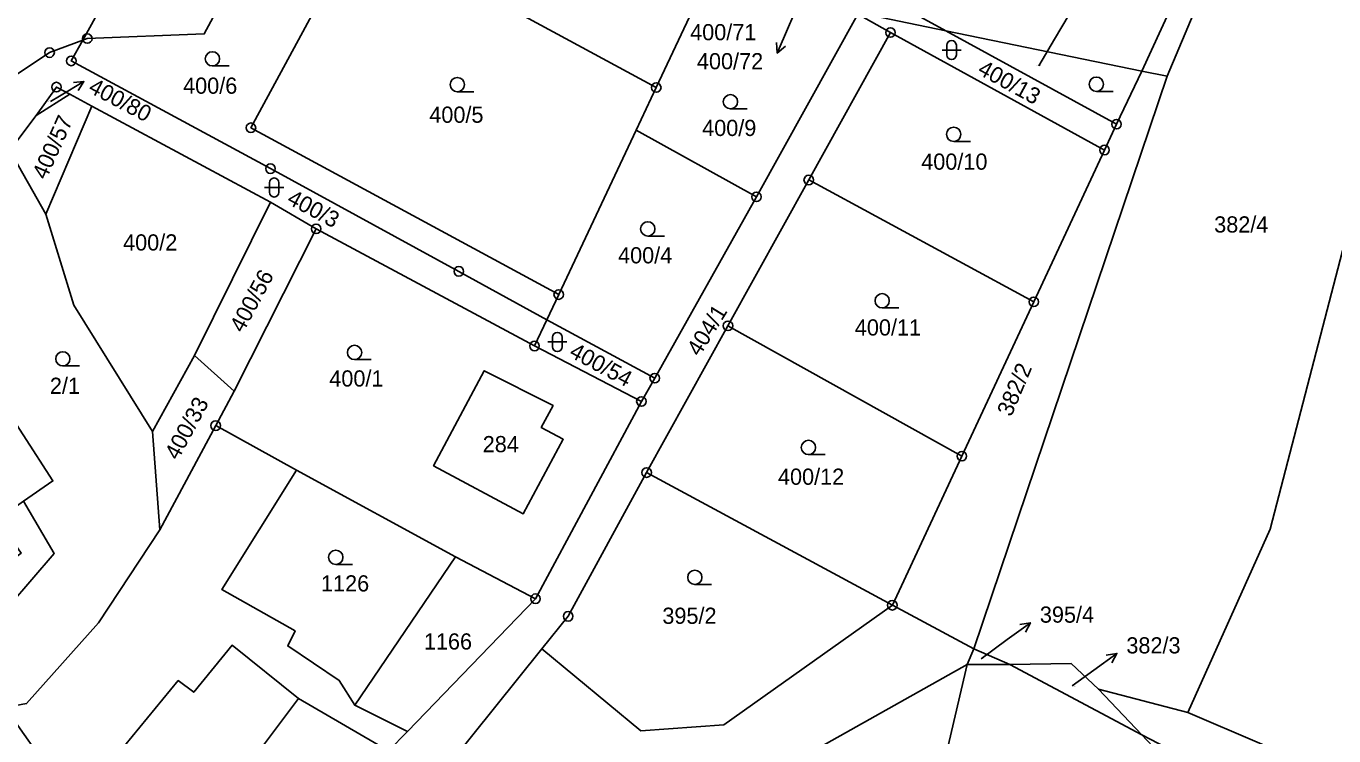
# Model space of a CAD drawing. Extents: x -654083 to -650132, y -1099819 to -1096699.
# Drawn here: x -652332.5 to -652195.2, y -1098208 to -1098133.4 of the extents above; entities that cross this region are included whole.
import ezdxf

# ---------------------------------------------------------------- set-up
doc = ezdxf.new("R2010")
doc.units = 0
for name, color, linetype in [('Geodetické body', 7, 'Continuous'), ('Hranice - vnitř_ kresba', 7, 'Continuous'), ('Obvody jako plochy', 7, 'Continuous'), ('Parcelní čísla', 7, 'Continuous'), ('Prvky pro prodl_ par_ č_', 7, 'Continuous'), ('Značky kultur', 7, 'Continuous')]:
    doc.layers.add(name, color=color, linetype=linetype)

msp = doc.modelspace()

# ---------------------------------------------------------------- linework, layer by layer
at = {"layer": 'Geodetické body'}
for centre, radius in [((-652326.07, -1098134.73), 0.5), ((-652241.74, -1098134.1), 0.5), ((-652241.74, -1098134.1), 0.001), ((-652326.07, -1098134.73), 0.001), ((-652330.03, -1098136.21), 0.5), ((-652330.03, -1098136.21), 0.001), ((-652327.75, -1098137.08), 0.5), ((-652327.75, -1098137.08), 0.001), ((-652329.31, -1098139.83), 0.5), ((-652266.33, -1098139.88), 0.5), ((-652329.31, -1098139.83), 0.001), ((-652266.33, -1098139.88), 0.001), ((-652308.89, -1098144.1), 0.5), ((-652218, -1098143.73), 0.5), ((-652218, -1098143.73), 0.001), ((-652308.89, -1098144.1), 0.001), ((-652219.26, -1098146.44), 0.5), ((-652219.26, -1098146.44), 0.001), ((-652306.84, -1098148.4), 0.5), ((-652306.84, -1098148.4), 0.001), ((-652250.32, -1098149.59), 0.5), ((-652250.32, -1098149.59), 0.001), ((-652255.81, -1098151.36), 0.5), ((-652255.81, -1098151.36), 0.001), ((-652302.04, -1098154.72), 0.5), ((-652302.04, -1098154.72), 0.001), ((-652287.06, -1098159.19), 0.5), ((-652287.06, -1098159.19), 0.001), ((-652276.57, -1098161.63), 0.5), ((-652276.57, -1098161.63), 0.001), ((-652226.69, -1098162.39), 0.5), ((-652226.69, -1098162.39), 0.001), ((-652258.8, -1098164.91), 0.5), ((-652258.8, -1098164.91), 0.001), ((-652279.11, -1098167.03), 0.5), ((-652279.11, -1098167.03), 0.5), ((-652279.11, -1098167.03), 0.001), ((-652279.11, -1098167.03), 0.001), ((-652266.49, -1098170.41), 0.5), ((-652266.49, -1098170.41), 0.001), ((-652267.89, -1098172.86), 0.5), ((-652267.89, -1098172.86), 0.001), ((-652312.59, -1098175.4), 0.5), ((-652312.59, -1098175.4), 0.001), ((-652234.24, -1098178.6), 0.5), ((-652234.24, -1098178.6), 0.001), ((-652267.34, -1098180.33), 0.5), ((-652267.34, -1098180.33), 0.001), ((-652279.01, -1098193.58), 0.5), ((-652279.01, -1098193.58), 0.001), ((-652241.54, -1098194.27), 0.5), ((-652241.54, -1098194.27), 0.001), ((-652275.58, -1098195.43), 0.5), ((-652275.58, -1098195.43), 0.001)]:
    msp.add_circle(centre, radius, dxfattribs=at)
at = {"layer": 'Hranice - vnitř_ kresba'}
for p, q in [((-652310.86, -1098198.47), (-652314.89, -1098203.4)), ((-652303.9, -1098204.05), (-652310.86, -1098198.47)), ((-652316.52, -1098202.19), (-652322.15, -1098209.05)), ((-652314.89, -1098203.4), (-652316.52, -1098202.19))]:
    msp.add_line(p, q, dxfattribs=at)
at = {"layer": 'Obvody jako plochy'}
for points in [[(-652195.78, -1098100.87), (-652200.13, -1098108.86), (-652212.68, -1098138.68), (-652215.34, -1098138.16), (-652203.18, -1098111.64), (-652192.6, -1098090.51)], [(-652203.18, -1098111.64), (-652215.34, -1098138.16), (-652235.91, -1098133.91), (-652252.14, -1098125.01), (-652236.89, -1098092.98)], [(-652311.23, -1098107.15), (-652326.55, -1098134.91), (-652330.03, -1098136.21), (-652333.75, -1098138.69), (-652336.77, -1098143.18), (-652337.98, -1098139.73), (-652324.37, -1098116.66), (-652317.4, -1098103.82)], [(-652289.46, -1098108.13), (-652297.48, -1098122.98), (-652308.89, -1098144.1), (-652276.57, -1098161.63), (-652277.81, -1098164.27), (-652287.06, -1098159.19), (-652306.84, -1098148.4), (-652327.75, -1098137.08), (-652326.55, -1098134.91), (-652326.07, -1098134.73), (-652313.79, -1098134.25), (-652301.89, -1098112.2), (-652297.36, -1098103.81)], [(-652311.23, -1098107.15), (-652301.89, -1098112.2), (-652313.79, -1098134.25), (-652326.07, -1098134.73), (-652326.55, -1098134.91)], [(-652266.33, -1098139.88), (-652261.08, -1098128.71), (-652258.96, -1098124.77), (-652265.36, -1098121.32), (-652285.61, -1098110.2), (-652289.46, -1098108.13), (-652297.48, -1098122.98)], [(-652201.88, -1098186.29), (-652192.91, -1098151.79), (-652181.27, -1098115.57), (-652200.13, -1098108.86), (-652212.68, -1098138.68), (-652232.98, -1098198.84), (-652229.19, -1098200.51), (-652222.75, -1098200.4), (-652219.9, -1098203.08), (-652210.52, -1098205.53)], [(-652139.42, -1098155.62), (-652150.32, -1098196.47), (-652157.01, -1098225.71), (-652187.94, -1098215.21), (-652210.52, -1098205.53), (-652201.88, -1098186.29), (-652192.91, -1098151.79), (-652181.27, -1098115.57), (-652172.13, -1098115.21), (-652166.56, -1098115.62), (-652165.08, -1098113.69), (-652131.47, -1098125.85)], [(-652266.33, -1098139.88), (-652297.48, -1098122.98), (-652308.89, -1098144.1), (-652276.57, -1098161.63), (-652268.44, -1098144.36)], [(-652252.14, -1098125.01), (-652235.91, -1098133.91), (-652245.72, -1098131.88), (-652253.44, -1098127.74)], [(-652245.17, -1098132.18), (-652245.72, -1098131.88), (-652254.55, -1098130.06), (-652261.08, -1098128.71), (-652266.33, -1098139.88), (-652268.44, -1098144.36), (-652255.81, -1098151.36)], [(-652292.46, -1098207.53), (-652279.01, -1098193.58), (-652267.89, -1098172.86), (-652266.49, -1098170.41), (-652255.81, -1098151.36), (-652245.17, -1098132.18), (-652241.74, -1098134.1), (-652250.32, -1098149.59), (-652258.8, -1098164.91), (-652267.34, -1098180.33), (-652275.58, -1098195.43), (-652278.33, -1098198.86), (-652288.13, -1098211.08), (-652289.38, -1098212.23), (-652291.9, -1098210.9), (-652294.46, -1098209.58)], [(-652235.91, -1098133.91), (-652218, -1098143.73), (-652219.26, -1098146.44), (-652241.74, -1098134.1), (-652245.17, -1098132.18), (-652245.72, -1098131.88)], [(-652219.26, -1098146.44), (-652241.74, -1098134.1), (-652250.32, -1098149.59), (-652226.69, -1098162.39)], [(-652235.91, -1098133.91), (-652215.34, -1098138.16), (-652218, -1098143.73)], [(-652277.81, -1098164.27), (-652279.11, -1098167.03), (-652302.04, -1098154.72), (-652306.82, -1098151.92), (-652325.58, -1098141.83), (-652327.92, -1098140.58), (-652329.31, -1098139.83), (-652331.43, -1098142.82), (-652334.21, -1098146.5), (-652336.77, -1098143.18), (-652333.75, -1098138.69), (-652330.03, -1098136.21), (-652326.55, -1098134.91), (-652327.75, -1098137.08), (-652306.84, -1098148.4), (-652287.06, -1098159.19)], [(-652232.98, -1098198.84), (-652212.68, -1098138.68), (-652215.34, -1098138.16), (-652218, -1098143.73), (-652219.26, -1098146.44), (-652226.69, -1098162.39), (-652234.24, -1098178.6), (-652241.54, -1098194.27)], [(-652325.58, -1098141.83), (-652327.92, -1098140.58), (-652331.43, -1098142.82), (-652334.21, -1098146.5), (-652330.42, -1098153.17)], [(-652331.43, -1098142.82), (-652327.92, -1098140.58), (-652329.31, -1098139.83)], [(-652319.22, -1098176.02), (-652314.82, -1098168.03), (-652306.82, -1098151.92), (-652325.58, -1098141.83), (-652330.42, -1098153.17), (-652327.5, -1098162.73)], [(-652266.49, -1098170.41), (-652255.81, -1098151.36), (-652268.44, -1098144.36), (-652276.57, -1098161.63), (-652277.81, -1098164.27)], [(-652332.44, -1098204.6), (-652324.91, -1098196.11), (-652318.47, -1098186.36), (-652319.22, -1098176.02), (-652327.5, -1098162.73), (-652330.42, -1098153.17), (-652334.21, -1098146.5), (-652344.56, -1098166.3), (-652335.97, -1098171.52), (-652329.68, -1098181.21), (-652332.77, -1098183.35), (-652329.56, -1098188.83), (-652334.23, -1098194.28), (-652336.25, -1098205.15), (-652334.68, -1098205)], [(-652226.69, -1098162.39), (-652234.24, -1098178.6), (-652258.8, -1098164.91), (-652250.32, -1098149.59)], [(-652306.82, -1098151.92), (-652302.04, -1098154.72), (-652310.65, -1098171.79), (-652314.82, -1098168.03)], [(-652279.11, -1098167.03), (-652267.89, -1098172.86), (-652279.01, -1098193.58), (-652287.42, -1098189.17), (-652304.1, -1098180.07), (-652312.59, -1098175.4), (-652310.65, -1098171.79), (-652302.04, -1098154.72)], [(-652267.89, -1098172.86), (-652266.49, -1098170.41), (-652277.81, -1098164.27), (-652279.11, -1098167.03)], [(-652258.8, -1098164.91), (-652234.24, -1098178.6), (-652241.54, -1098194.27), (-652267.34, -1098180.33)], [(-652314.82, -1098168.03), (-652310.65, -1098171.79), (-652312.59, -1098175.4), (-652318.47, -1098186.36), (-652319.22, -1098176.02)], [(-652280.32, -1098184.68), (-652276.09, -1098176.82), (-652278.41, -1098175.58), (-652277.17, -1098173.29), (-652284.39, -1098169.63), (-652289.71, -1098179.62)], [(-652276.09, -1098176.82), (-652278.41, -1098175.58), (-652277.17, -1098173.29), (-652284.39, -1098169.63), (-652289.71, -1098179.62), (-652280.32, -1098184.68)], [(-652289.71, -1098179.62), (-652280.32, -1098184.68), (-652276.09, -1098176.82), (-652278.41, -1098175.58), (-652277.17, -1098173.29), (-652284.39, -1098169.63)], [(-652332.77, -1098183.35), (-652329.56, -1098188.83), (-652334.23, -1098194.28), (-652336.25, -1098205.15), (-652337.89, -1098205.27), (-652335.74, -1098193.1), (-652336.62, -1098191.45), (-652338.16, -1098192.52), (-652339.78, -1098190.19), (-652337.94, -1098188.85), (-652339.89, -1098185.92), (-652343.95, -1098188.62), (-652349.71, -1098180.11), (-652346.58, -1098178.15), (-652347.84, -1098176.4), (-652342.05, -1098172.67), (-652340.77, -1098174.51), (-652335.97, -1098171.52), (-652329.68, -1098181.21)], [(-652349.71, -1098180.11), (-652343.95, -1098188.62), (-652339.89, -1098185.92), (-652337.94, -1098188.85), (-652339.78, -1098190.19), (-652338.16, -1098192.52), (-652336.62, -1098191.45), (-652333, -1098188.79), (-652335.51, -1098185.25), (-652332.77, -1098183.35), (-652329.68, -1098181.21), (-652335.97, -1098171.52), (-652340.77, -1098174.51), (-652342.05, -1098172.67), (-652347.84, -1098176.4), (-652346.58, -1098178.15)], [(-652311.94, -1098192.62), (-652304.25, -1098196.97), (-652305.02, -1098198.54), (-652299.61, -1098202.17), (-652297.99, -1098204.75), (-652292.46, -1098207.53), (-652294.46, -1098209.58), (-652303.9, -1098204.05), (-652308.4, -1098210.1), (-652306.7, -1098211.53), (-652310.68, -1098217), (-652312.58, -1098215.65), (-652315.88, -1098220.02), (-652323.45, -1098213.94), (-652324.69, -1098213.02), (-652325.71, -1098214.39), (-652329.61, -1098212.23), (-652334.68, -1098205), (-652332.44, -1098204.6), (-652324.91, -1098196.11), (-652318.47, -1098186.36), (-652312.59, -1098175.4), (-652304.1, -1098180.07)], [(-652287.42, -1098189.17), (-652304.1, -1098180.07), (-652311.94, -1098192.62), (-652304.25, -1098196.97), (-652305.02, -1098198.54), (-652299.61, -1098202.17), (-652297.99, -1098204.75)], [(-652241.54, -1098194.27), (-652267.34, -1098180.33), (-652275.58, -1098195.43), (-652278.33, -1098198.86), (-652267.96, -1098207.46), (-652259.24, -1098206.82)], [(-652279.01, -1098193.58), (-652287.42, -1098189.17), (-652297.99, -1098204.75), (-652292.46, -1098207.53)], [(-652259.24, -1098206.82), (-652267.96, -1098207.46), (-652278.33, -1098198.86), (-652288.13, -1098211.08), (-652283.37, -1098213.72), (-652262.67, -1098216.78), (-652233.69, -1098200.51), (-652232.98, -1098198.84), (-652241.54, -1098194.27)], [(-652303.9, -1098204.05), (-652308.4, -1098210.1), (-652306.7, -1098211.53), (-652310.68, -1098217), (-652312.58, -1098215.65), (-652315.88, -1098220.02), (-652323.45, -1098213.94), (-652320.57, -1098210.39), (-652322.15, -1098209.05), (-652316.52, -1098202.19), (-652314.89, -1098203.4), (-652310.86, -1098198.47)], [(-652233.69, -1098200.51), (-652229.19, -1098200.51), (-652232.98, -1098198.84)], [(-652283.37, -1098213.72), (-652272.98, -1098219.48), (-652260.73, -1098231.76), (-652253.12, -1098224.54), (-652246.13, -1098215.31), (-652236.2, -1098211.27), (-652233.69, -1098200.51), (-652262.67, -1098216.78)], [(-652221.41, -1098212.35), (-652212.54, -1098215.33), (-652190.5, -1098240.25), (-652189.26, -1098238.54), (-652140.51, -1098266.57), (-652137.6, -1098264.99), (-652185.59, -1098237.21), (-652205.26, -1098218.57), (-652215.35, -1098207.89), (-652229.19, -1098200.51), (-652233.69, -1098200.51), (-652236.2, -1098211.27), (-652246.13, -1098215.31), (-652253.12, -1098224.54), (-652260.73, -1098231.76), (-652244.73, -1098249.35), (-652229.13, -1098255.97), (-652216.25, -1098250.45), (-652208.75, -1098239.51), (-652214.85, -1098224.82), (-652218.27, -1098220.54), (-652226.95, -1098210.58)], [(-652229.19, -1098200.51), (-652222.75, -1098200.4), (-652219.9, -1098203.08), (-652215.35, -1098207.89)], [(-652294.46, -1098209.58), (-652310.73, -1098228.28), (-652318.23, -1098220.34), (-652325.71, -1098214.39), (-652324.69, -1098213.02), (-652323.45, -1098213.94), (-652315.88, -1098220.02), (-652312.58, -1098215.65), (-652310.68, -1098217), (-652306.7, -1098211.53), (-652308.4, -1098210.1), (-652303.9, -1098204.05)], [(-652119.58, -1098255.21), (-652157.01, -1098225.71), (-652187.94, -1098215.21), (-652210.52, -1098205.53), (-652219.9, -1098203.08), (-652215.35, -1098207.89), (-652121.92, -1098256.48)], [(-652121.92, -1098256.48), (-652215.35, -1098207.89), (-652205.26, -1098218.57), (-652185.59, -1098237.21), (-652137.6, -1098264.99)]]:
    msp.add_lwpolyline(points, close=True, dxfattribs=at)
at = {"layer": 'Prvky pro prodl_ par_ č_'}
for p, q in [((-652250.92, -1098129.99), (-652252.44, -1098133.51)), ((-652224.51, -1098134.79), (-652222.99, -1098132.2)), ((-652252.44, -1098133.51), (-652253.63, -1098136.26)), ((-652226.17, -1098137.6), (-652224.51, -1098134.79)), ((-652329, -1098140.79), (-652326.42, -1098139.26)), ((-652329.93, -1098141.34), (-652329, -1098140.79)), ((-652229.47, -1098197.87), (-652227.05, -1098196.1)), ((-652232.23, -1098199.88), (-652229.47, -1098197.87)), ((-652220.4, -1098201.09), (-652217.97, -1098199.33)), ((-652222.66, -1098202.74), (-652220.4, -1098201.09))]:
    msp.add_line(p, q, dxfattribs=at)
for points in [[(-652252.77, -1098135.54), (-652253.63, -1098136.26), (-652253.69, -1098135.15)], [(-652327.53, -1098139.34), (-652326.42, -1098139.26), (-652327.02, -1098140.2)], [(-652228.15, -1098196.29), (-652227.05, -1098196.1), (-652227.56, -1098197.1)], [(-652219.08, -1098199.51), (-652217.97, -1098199.33), (-652218.49, -1098200.32)]]:
    msp.add_lwpolyline(points, dxfattribs=at)
at = {"layer": 'Značky kultur'}
for p, q in [((-652235.82, -1098136.44), (-652235.82, -1098135.44)), ((-652234.82, -1098136.44), (-652234.82, -1098135.44)), ((-652236.32, -1098135.94), (-652234.32, -1098135.94)), ((-652311.18, -1098137.61), (-652312.93, -1098137.61)), ((-652285.47, -1098140.32), (-652287.22, -1098140.32)), ((-652218.37, -1098140.28), (-652220.12, -1098140.28)), ((-652256.79, -1098142.12), (-652258.54, -1098142.12)), ((-652233.35, -1098145.54), (-652235.1, -1098145.54)), ((-652307.45, -1098150.38), (-652305.45, -1098150.38)), ((-652306.95, -1098150.88), (-652306.95, -1098149.88)), ((-652305.95, -1098150.88), (-652305.95, -1098149.88)), ((-652265.47, -1098155.48), (-652267.22, -1098155.48)), ((-652240.86, -1098163.03), (-652242.61, -1098163.03)), ((-652277.72, -1098166.61), (-652275.72, -1098166.61)), ((-652277.22, -1098167.11), (-652277.22, -1098166.11)), ((-652276.22, -1098167.11), (-652276.22, -1098166.11)), ((-652296.26, -1098168.46), (-652298.01, -1098168.46)), ((-652326.89, -1098169.13), (-652328.64, -1098169.13)), ((-652248.6, -1098178.44), (-652250.35, -1098178.44)), ((-652298.23, -1098189.98), (-652299.98, -1098189.98)), ((-652260.53, -1098192.09), (-652262.28, -1098192.09))]:
    msp.add_line(p, q, dxfattribs=at)
for centre in [(-652312.93, -1098136.86), (-652287.22, -1098139.57), (-652220.12, -1098139.53), (-652258.54, -1098141.37), (-652235.1, -1098144.79), (-652267.22, -1098154.73), (-652242.61, -1098162.28), (-652298.01, -1098167.71), (-652328.64, -1098168.38), (-652250.35, -1098177.69), (-652299.98, -1098189.23), (-652262.28, -1098191.34)]:
    msp.add_circle(centre, 0.75, dxfattribs=at)
for centre, start, end in [((-652235.32, -1098135.44), 0, 180), ((-652235.32, -1098136.44), 180, 0), ((-652306.45, -1098149.88), 0, 180), ((-652306.45, -1098150.88), 180, 0), ((-652276.72, -1098166.11), 0, 180), ((-652276.72, -1098167.11), 180, 0)]:
    msp.add_arc(centre, 0.5, start, end, dxfattribs=at)

# ---------------------------------------------------------------- texts
at = {"layer": 'Parcelní čísla'}
for s, height, rotation, p in [('400/13', 1.7, 331.299, (-652232.7, -1098138.39)), ('400/57', 1.7, 65.79, (-652330.39, -1098149.65)), ('400/3', 1.7, 331.965, (-652305.22, -1098152.01)), ('400/56', 1.7, 61.767, (-652309.72, -1098165.74)), ('404/1', 1.7, 58.284, (-652261.79, -1098168.22)), ('400/54', 1.7, 331.614, (-652275.58, -1098168.09)), ('382/2', 1.7, 67.113, (-652229.05, -1098174.54)), ('400/33', 1.7, 61.731, (-652316.55, -1098179.12)), ('382/3', 0.1, 332.388, (-652222.66, -1098202.74))]:
    msp.add_text(s, height=height, rotation=rotation, dxfattribs=at).set_placement(p)
for s, height, p in [('400/76', 0.1, (-652226.38, -1098137.6)), ('400/6', 1.7, (-652316.01, -1098140.53)), ('400/80', 0.1, (-652330.15, -1098141.34)), ('400/5', 1.7, (-652290.16, -1098143.58)), ('400/9', 1.7, (-652261.51, -1098144.97)), ('400/10', 1.7, (-652238.51, -1098148.51)), ('382/4', 1.7, (-652207.75, -1098155.11)), ('400/2', 1.7, (-652322.31, -1098157)), ('400/4', 1.7, (-652270.34, -1098158.35)), ('400/11', 1.7, (-652245.48, -1098165.93)), ('400/1', 1.7, (-652300.66, -1098171.29)), ('2/1', 1.7, (-652330, -1098172.06)), ('284', 1.7, (-652284.55, -1098178.19)), ('400/12', 1.7, (-652253.55, -1098181.61)), ('1126', 1.7, (-652301.53, -1098192.82)), ('395/2', 1.7, (-652265.69, -1098196.22)), ('1166', 1.7, (-652290.73, -1098198.92)), ('395/4', 0.1, (-652232.23, -1098199.88))]:
    msp.add_text(s, height=height, dxfattribs=at).set_placement(p)
at = {"layer": 'Prvky pro prodl_ par_ č_'}
for s, p in [('400/71', (-652262.77, -1098134.91)), ('400/72', (-652262.06, -1098137.96)), ('395/4', (-652226.05, -1098196.1)), ('382/3', (-652216.97, -1098199.33))]:
    msp.add_text(s, height=1.7, dxfattribs=at).set_placement(p)
msp.add_text('400/80', height=1.7, rotation=332.073, dxfattribs=at).set_placement((-652326.07, -1098140.3))

doc.saveas('drawing.dxf')
